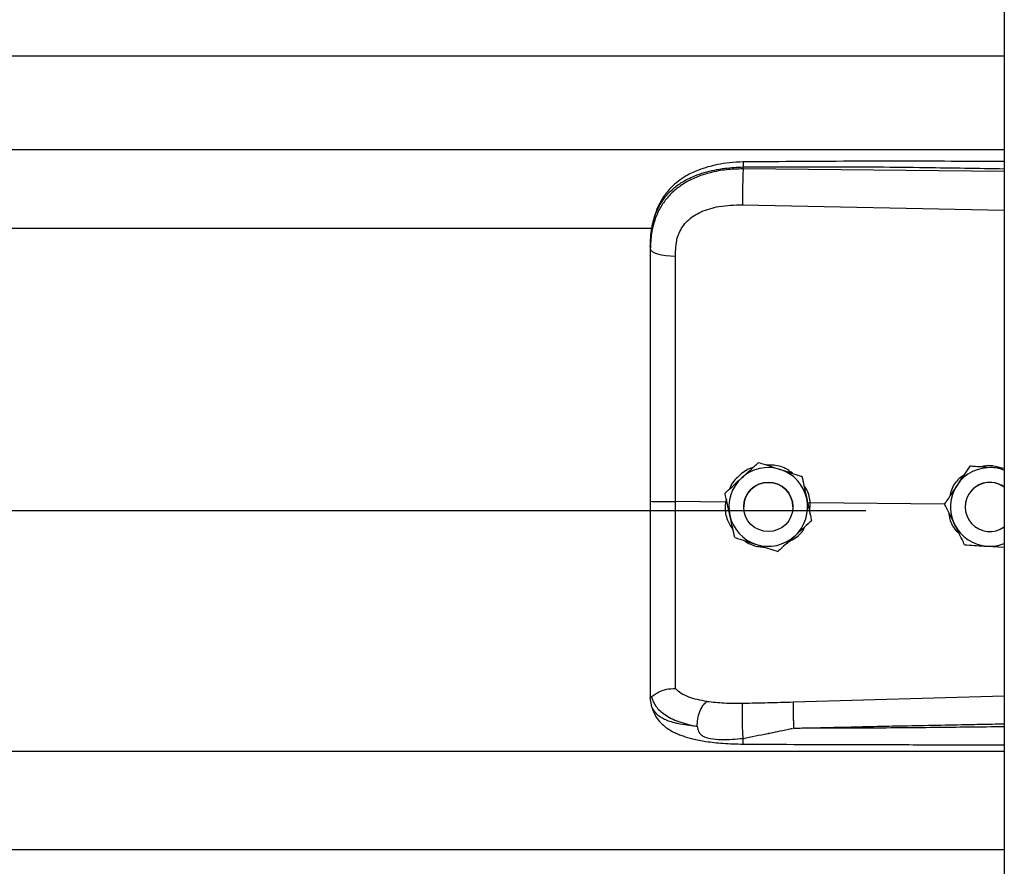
# Model space of a CAD drawing. Header units: inches. Extents: x 170 to 284, y 215 to 248.
# Tile 749 of 1056: x 230.982 to 231.196, y 223.585 to 223.769. Entities that reach past the tile are written whole.
import ezdxf

# ---------------------------------------------------------------- set-up
doc = ezdxf.new("R2010")
doc.units = ezdxf.units.IN
doc.header["$LTSCALE"] = 0.25
doc.header["$MEASUREMENT"] = 0
doc.layers.add('RH TOP OF HOOD', color=7, linetype='Continuous')

msp = doc.modelspace()

# ---------------------------------------------------------------- linework, layer by layer
at = {"layer": 'RH TOP OF HOOD'}
for p, q in [((231.1959333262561, 224.3332527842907), (231.195933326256, 220.1328032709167)), ((227.163613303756, 223.7609174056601), (231.1959333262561, 223.7609174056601)), ((227.163613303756, 223.7405294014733), (231.1959333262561, 223.7405294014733)), ((231.1390860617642, 223.7363177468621), (231.1390860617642, 223.7367291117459)), ((231.195933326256, 223.7357810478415), (231.1390860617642, 223.7363177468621)), ((231.1389900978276, 223.7285289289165), (231.195933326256, 223.7273193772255)), ((227.2401614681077, 223.7234537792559), (231.119382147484, 223.7234537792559)), ((231.118890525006, 223.7193945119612), (231.118890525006, 223.71890619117)), ((231.142461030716, 223.6724625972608), (231.142461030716, 223.6724609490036)), ((231.1884045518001, 223.6716661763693), (231.1884045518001, 223.6716678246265)), ((231.1894534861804, 223.6715999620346), (231.1884045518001, 223.6716678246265)), ((231.1518791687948, 223.6694619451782), (231.1518791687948, 223.669460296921)), ((231.1351533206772, 223.6658065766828), (231.1351533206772, 223.6658049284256)), ((231.135447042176, 223.6644608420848), (231.1352617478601, 223.6638713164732)), ((231.1352617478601, 223.6638713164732), (231.1243481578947, 223.6639757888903)), ((231.1352617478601, 223.6638713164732), (231.1352639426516, 223.6638711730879)), ((231.1392212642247, 223.6628040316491), (231.1392212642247, 223.6628032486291)), ((231.1499216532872, 223.6628032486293), (231.1499216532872, 223.6628040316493)), ((231.1536994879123, 223.6636947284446), (231.1531514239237, 223.6636407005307)), ((231.1536023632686, 223.661577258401), (231.1536994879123, 223.6636947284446)), ((231.1536994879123, 223.6636947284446), (231.153701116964, 223.6636948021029)), ((231.1829331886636, 223.6634149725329), (231.153701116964, 223.6636948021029)), ((231.1829192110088, 223.6634432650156), (231.1829192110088, 223.6634449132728)), ((231.1874329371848, 223.6628040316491), (231.1874329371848, 223.6628032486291)), ((227.193781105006, 223.6620613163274), (231.165765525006, 223.6620613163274)), ((231.1539895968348, 223.6598052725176), (231.1539895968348, 223.6598036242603)), ((231.1922297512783, 223.6542616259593), (231.195933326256, 223.6540218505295)), ((231.118890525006, 223.6218531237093), (231.118890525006, 223.6213243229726)), ((231.195933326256, 223.6216476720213), (231.1499976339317, 223.6203158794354)), ((231.1192302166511, 223.6193391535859), (231.118890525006, 223.6213243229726)), ((227.163613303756, 223.609675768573), (231.1959333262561, 223.609675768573)), ((227.163613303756, 223.5882967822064), (231.1959333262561, 223.5882967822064))]:
    msp.add_line(p, q, dxfattribs=at)
at = {"layer": 'RH TOP OF HOOD', "flags": 128}
msp.add_lwpolyline([(231.118890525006, 223.71890619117), (231.1189944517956, 223.7186104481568), (231.1193024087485, 223.7183255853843), (231.119803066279, 223.7180620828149), (231.1204780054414, 223.7178296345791), (231.121302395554, 223.7176367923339), (231.1222459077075, 223.7174906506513), (231.1232738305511, 223.7173965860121), (231.124348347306, 223.7173580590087)], dxfattribs=at)
at = {"layer": 'RH TOP OF HOOD'}
msp.add_circle((231.1445714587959, 223.6628032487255), 0.005350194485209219, dxfattribs=at)
for centre, radius, start, end in [((231.1445714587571, 223.6628040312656), 0.008560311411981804, 72.32793711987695, 132.3279357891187), ((231.1445714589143, 223.6628040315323), 0.008560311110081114, 12.32793744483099, 72.32793758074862), ((231.192783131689, 223.6628040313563), 0.008560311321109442, 86.29353550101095, 146.2935346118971), ((231.1927831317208, 223.6628040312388), 0.008560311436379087, 68.40767565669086, 86.29353576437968), ((231.1445714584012, 223.6628040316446), 0.008560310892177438, 132.3279357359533, 192.3279369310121), ((231.144571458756, 223.6628040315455), 0.005350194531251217, 1.112057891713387e-06, 179.9999988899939), ((231.192783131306, 223.6628040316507), 0.008560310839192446, 146.2935348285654, 206.2935362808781), ((231.1927831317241, 223.6628040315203), 0.005350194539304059, 53.92810144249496, 179.9999986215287), ((231.1927831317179, 223.6628032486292), 0.00535019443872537, 53.9281005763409, 306.07189942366), ((231.1445714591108, 223.6628040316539), 0.008560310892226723, 312.3279357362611, 12.32793693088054), ((231.1445714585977, 223.6628040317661), 0.008560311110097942, 192.3279374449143, 252.3279375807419), ((231.1927831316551, 223.6628040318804), 0.008560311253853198, 206.2935366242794, 266.2935360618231), ((231.1445714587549, 223.6628040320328), 0.00856031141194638, 252.3279371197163, 312.3279357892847), ((231.1927831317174, 223.662804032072), 0.008560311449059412, 266.2935357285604, 291.5923243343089)]:
    msp.add_arc(centre, radius, start, end, dxfattribs=at)
for points, knots in [([(231.1391046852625, 223.737821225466), (231.1381060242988, 223.7377826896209), (231.1362142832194, 223.7377096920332), (231.1329052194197, 223.7371813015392), (231.1296777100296, 223.7362873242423), (231.126930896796, 223.7349830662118), (231.1249450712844, 223.7336604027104), (231.123303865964, 223.7322149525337), (231.1219887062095, 223.7306267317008), (231.1209135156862, 223.7288740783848), (231.1200562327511, 223.726964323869), (231.1193113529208, 223.724445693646), (231.1190959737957, 223.7225080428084), (231.1189769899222, 223.7214376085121)], [0, 0, 0, 0, 0.0977474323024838, 0.1851607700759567, 0.330612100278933, 0.436467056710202, 0.5083182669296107, 0.5850061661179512, 0.6719760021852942, 0.7307948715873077, 0.8036787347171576, 0.8915444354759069, 1, 1, 1, 1]), ([(231.139104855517, 223.737805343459), (231.1391036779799, 223.7378093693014), (231.139099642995, 223.7378231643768), (231.1390944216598, 223.7377082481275), (231.1390878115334, 223.7374154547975), (231.1390867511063, 223.7369995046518), (231.1390860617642, 223.7367291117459)], [0, 0, 0, 0, 0.09787641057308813, 0.3353863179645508, 0.5679606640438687, 1, 1, 1, 1]), ([(231.195933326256, 223.7379041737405), (231.1930341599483, 223.7379189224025), (231.1824062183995, 223.7379729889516), (231.1634627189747, 223.7380096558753), (231.1474194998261, 223.7378855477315), (231.1391046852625, 223.737821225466)], [0, 0, 0, 0, 0.1530455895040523, 0.5610439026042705, 1, 1, 1, 1]), ([(231.118890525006, 223.7193945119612), (231.118953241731, 223.7207509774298), (231.1190716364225, 223.7233116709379), (231.1200411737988, 223.7268026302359), (231.1213304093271, 223.729214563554), (231.1226942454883, 223.7309172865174), (231.1237772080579, 223.7319606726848), (231.1248361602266, 223.7327891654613), (231.1258256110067, 223.7334491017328), (231.1270599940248, 223.7341441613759), (231.1286540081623, 223.7348698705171), (231.1313177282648, 223.7357778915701), (231.1348528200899, 223.7365378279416), (231.1377593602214, 223.7366691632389), (231.1390860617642, 223.7367291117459)], [0, 0, 0, 0, 0.1307156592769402, 0.2467609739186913, 0.3577928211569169, 0.4170971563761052, 0.4791482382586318, 0.5177152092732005, 0.5590896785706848, 0.6032945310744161, 0.663348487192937, 0.7353692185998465, 0.8792082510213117, 1, 1, 1, 1]), ([(231.1390860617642, 223.7363177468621), (231.1378701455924, 223.7362844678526), (231.135438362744, 223.7362179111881), (231.1320975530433, 223.7355960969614), (231.1291397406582, 223.7346538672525), (231.1265971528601, 223.73343619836), (231.1243656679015, 223.7318907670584), (231.1224940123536, 223.7300495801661), (231.121013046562, 223.7279192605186), (231.1198374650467, 223.7253500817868), (231.1190446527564, 223.7222981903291), (231.1189419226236, 223.7200373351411), (231.118890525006, 223.71890619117)], [0, 0, 0, 0, 0.1111703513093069, 0.2223361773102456, 0.3162781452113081, 0.4102081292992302, 0.5024030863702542, 0.5945790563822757, 0.6845432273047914, 0.7745043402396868, 0.8871807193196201, 0.9999999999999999, 0.9999999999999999, 0.9999999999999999, 0.9999999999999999]), ([(231.1390860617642, 223.7363177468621), (231.1390643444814, 223.7357418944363), (231.1390192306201, 223.7345456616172), (231.1389782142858, 223.7323205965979), (231.1389649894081, 223.7301432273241), (231.1389819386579, 223.729053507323), (231.1389900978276, 223.7285289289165)], [0, 0, 0, 0, 0.2406941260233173, 0.4999999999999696, 0.7593058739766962, 1, 1, 1, 1]), ([(231.1390860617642, 223.7367291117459), (231.1453919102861, 223.7367684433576), (231.1586309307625, 223.7368510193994), (231.1775805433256, 223.7366698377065), (231.1902210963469, 223.7364488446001), (231.195933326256, 223.7363489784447)], [0, 0, 0, 0, 0.3326703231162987, 0.6984356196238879, 1, 1, 1, 1]), ([(231.1247739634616, 223.7212913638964), (231.1247739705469, 223.721291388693), (231.1248765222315, 223.7216502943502), (231.1253717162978, 223.7230564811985), (231.1269077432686, 223.7252591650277), (231.1299747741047, 223.7271624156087), (231.1340909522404, 223.7283740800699), (231.1372437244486, 223.7284737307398), (231.1389900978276, 223.7285289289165)], [0, 0, 0, 0, 4.497367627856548e-06, 0.06509473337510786, 0.261670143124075, 0.475310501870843, 0.7093656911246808, 1, 1, 1, 1]), ([(231.124348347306, 223.7173580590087), (231.1244183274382, 223.718682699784), (231.1244883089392, 223.7200073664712), (231.1247739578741, 223.7212913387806), (231.1247739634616, 223.7212913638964)], [0, 0, 0, 0, 0.9999804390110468, 0.9999999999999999, 0.9999999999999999, 0.9999999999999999, 0.9999999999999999]), ([(231.118890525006, 223.71890619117), (231.118890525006, 223.7152760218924), (231.118890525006, 223.7080051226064), (231.118890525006, 223.6969243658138), (231.118890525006, 223.6857417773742), (231.118890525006, 223.6747731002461), (231.118890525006, 223.6675252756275), (231.118890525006, 223.6640454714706)], [0, 0, 0, 0, 0.2027568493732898, 0.4061035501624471, 0.6088604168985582, 0.8122072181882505, 1, 1, 1, 1]), ([(231.1243481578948, 223.6639757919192), (231.1243481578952, 223.6639758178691), (231.1243482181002, 223.6673621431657), (231.1243483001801, 223.674408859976), (231.12434834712, 223.6850820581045), (231.1243483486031, 223.6959581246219), (231.1243483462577, 223.7067454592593), (231.1243483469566, 223.7138205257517), (231.124348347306, 223.7173580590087)], [0, 0, 0, 0, 1.439079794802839e-06, 0.1877923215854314, 0.3908439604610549, 0.59389561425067, 0.7969478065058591, 1, 1, 1, 1]), ([(231.1411817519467, 223.6712975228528), (231.1410465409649, 223.6712673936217), (231.1398947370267, 223.6710107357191), (231.1381374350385, 223.6695519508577), (231.136518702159, 223.6679423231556), (231.1361908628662, 223.6668339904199), (231.1361575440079, 223.6667213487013)], [0, 0, 0, 0, 0.05931474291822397, 0.5052766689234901, 0.9497204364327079, 1, 1, 1, 1]), ([(231.1388071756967, 223.6691348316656), (231.1397477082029, 223.6699914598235), (231.1410021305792, 223.6711339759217), (231.1421690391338, 223.6721966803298), (231.142461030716, 223.6724625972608)], [0, 0, 0, 0, 0.7497733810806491, 1, 1, 1, 1]), ([(231.1388071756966, 223.6691326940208), (231.1397477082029, 223.6699893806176), (231.1410021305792, 223.6711319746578), (231.1421690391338, 223.6721949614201), (231.142461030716, 223.6724609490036)], [0, 0, 0, 0, 0.7497733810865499, 1, 1, 1, 1]), ([(231.142461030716, 223.6724625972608), (231.1428587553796, 223.6723359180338), (231.1443635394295, 223.6718566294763), (231.1459805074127, 223.6713414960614), (231.1471700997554, 223.6709625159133)], [0, 0, 0, 0, 0.264306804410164, 0.9999999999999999, 0.9999999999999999, 0.9999999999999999, 0.9999999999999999]), ([(231.142461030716, 223.6724609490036), (231.1428587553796, 223.6723341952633), (231.1443635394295, 223.6718546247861), (231.1459805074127, 223.6713394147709), (231.1471700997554, 223.6709603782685)], [0, 0, 0, 0, 0.2643068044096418, 1, 1, 1, 1]), ([(231.1498315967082, 223.6701144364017), (231.1494748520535, 223.6704045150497), (231.1483112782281, 223.6713506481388), (231.1462597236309, 223.671918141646), (231.1446901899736, 223.6719219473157), (231.1441542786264, 223.6719232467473)], [0, 0, 0, 0, 0.2255168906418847, 0.7355556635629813, 1, 1, 1, 1]), ([(231.1471700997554, 223.6709625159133), (231.1473564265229, 223.6709031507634), (231.1488137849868, 223.67043882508), (231.1504118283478, 223.6699295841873), (231.1517362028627, 223.6695075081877), (231.1518791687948, 223.6694619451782)], [0, 0, 0, 0, 0.1156468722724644, 0.90453427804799, 1, 1, 1, 1]), ([(231.1471700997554, 223.6709603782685), (231.1473564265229, 223.6709010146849), (231.1488137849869, 223.6704367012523), (231.1504118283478, 223.6699276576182), (231.1517362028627, 223.6695058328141), (231.1518791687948, 223.669460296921)], [0, 0, 0, 0, 0.1156468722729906, 0.9045342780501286, 1, 1, 1, 1]), ([(231.1884045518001, 223.6716678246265), (231.1880247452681, 223.6710985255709), (231.1872561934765, 223.6699465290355), (231.1863200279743, 223.6685432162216), (231.1857840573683, 223.6677397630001), (231.1856618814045, 223.6675566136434)], [0, 0, 0, 0, 0.4299704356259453, 0.8700602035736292, 0.9999999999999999, 0.9999999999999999, 0.9999999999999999, 0.9999999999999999]), ([(231.1884045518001, 223.6716661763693), (231.1880247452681, 223.6710967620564), (231.1872561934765, 223.6699445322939), (231.1863200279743, 223.6685410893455), (231.1857840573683, 223.6677376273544), (231.1856618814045, 223.6675544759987)], [0, 0, 0, 0, 0.429970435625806, 0.8700602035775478, 0.9999999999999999, 0.9999999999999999, 0.9999999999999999, 0.9999999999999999]), ([(231.1933365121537, 223.6713464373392), (231.192066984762, 223.6714287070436), (231.1903737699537, 223.6715384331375), (231.1887986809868, 223.6716406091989), (231.1884045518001, 223.6716661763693)], [0, 0, 0, 0, 0.749773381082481, 1, 1, 1, 1]), ([(231.1954080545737, 223.6712143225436), (231.1947471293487, 223.6714143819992), (231.1934767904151, 223.6717989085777), (231.1919135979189, 223.6718237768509), (231.1911336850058, 223.6715616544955), (231.1909578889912, 223.6715025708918)], [0, 0, 0, 0, 0.4565421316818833, 0.8775020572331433, 0.9999999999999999, 0.9999999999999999, 0.9999999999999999, 0.9999999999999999]), ([(231.195933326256, 223.6711782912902), (231.1952903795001, 223.6712199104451), (231.1944315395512, 223.6712755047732), (231.1935564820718, 223.6713321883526), (231.1933365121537, 223.6713464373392)], [0, 0, 0, 0, 0.74862232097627, 1, 1, 1, 1]), ([(231.1351533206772, 223.6658065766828), (231.1356593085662, 223.6662674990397), (231.1366831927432, 223.6672001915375), (231.1379303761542, 223.6683362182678), (231.1386444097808, 223.6689865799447), (231.1388071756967, 223.6691348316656)], [0, 0, 0, 0, 0.4299704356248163, 0.870060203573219, 0.9999999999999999, 0.9999999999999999, 0.9999999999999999, 0.9999999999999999]), ([(231.1351533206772, 223.6658049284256), (231.1356593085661, 223.6662657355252), (231.1366831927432, 223.667198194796), (231.1379303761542, 223.6683340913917), (231.1386444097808, 223.668984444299), (231.1388071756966, 223.6691326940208)], [0, 0, 0, 0, 0.4299704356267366, 0.8700602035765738, 1, 1, 1, 1]), ([(231.1518791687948, 223.6694619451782), (231.1520252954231, 223.6687933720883), (231.1523209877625, 223.667440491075), (231.1526811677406, 223.665792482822), (231.1528873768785, 223.6648489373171), (231.1529343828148, 223.6646338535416)], [0, 0, 0, 0, 0.4299704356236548, 0.870060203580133, 0.9999999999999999, 0.9999999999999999, 0.9999999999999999, 0.9999999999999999]), ([(231.1518791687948, 223.669460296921), (231.1520252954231, 223.6687916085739), (231.1523209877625, 223.6674384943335), (231.1526811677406, 223.6657903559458), (231.1528873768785, 223.6648468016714), (231.1529343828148, 223.6646317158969)], [0, 0, 0, 0, 0.4299704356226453, 0.8700602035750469, 0.9999999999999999, 0.9999999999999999, 0.9999999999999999, 0.9999999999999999]), ([(231.1870625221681, 223.6696561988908), (231.1867429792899, 223.6694382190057), (231.1855895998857, 223.6686514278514), (231.1844962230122, 223.6670507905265), (231.1841983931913, 223.6656460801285), (231.1841102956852, 223.6652305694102)], [0, 0, 0, 0, 0.2125142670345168, 0.7670631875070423, 1, 1, 1, 1]), ([(231.153701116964, 223.6636948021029), (231.1537011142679, 223.6636948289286), (231.1536030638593, 223.6646704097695), (231.153343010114, 223.6660626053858), (231.1525385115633, 223.6671520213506), (231.1523190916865, 223.6674491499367)], [0, 0, 0, 0, 1.999769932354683e-05, 0.7272642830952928, 1, 1, 1, 1]), ([(231.1856618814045, 223.6675566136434), (231.1849558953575, 223.6664982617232), (231.1840142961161, 223.665086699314), (231.1831383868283, 223.6637735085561), (231.1829192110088, 223.6634449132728)], [0, 0, 0, 0, 0.7497733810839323, 1, 1, 1, 1]), ([(231.1856618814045, 223.6675544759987), (231.1849558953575, 223.6664961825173), (231.184014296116, 223.6650846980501), (231.1831383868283, 223.6637717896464), (231.1829192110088, 223.6634432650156)], [0, 0, 0, 0, 0.7497733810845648, 1, 1, 1, 1]), ([(231.1362085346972, 223.6609763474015), (231.1359369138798, 223.6622192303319), (231.1355746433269, 223.6638769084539), (231.1352376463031, 223.6654190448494), (231.1351533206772, 223.6658049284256)], [0, 0, 0, 0, 0.7497733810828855, 0.9999999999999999, 0.9999999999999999, 0.9999999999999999, 0.9999999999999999]), ([(231.1529343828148, 223.6646338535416), (231.1532060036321, 223.6633909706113), (231.1535682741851, 223.6617332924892), (231.1539052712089, 223.6601911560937), (231.1539895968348, 223.6598052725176)], [0, 0, 0, 0, 0.7497733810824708, 1, 1, 1, 1]), ([(231.1529343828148, 223.6646317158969), (231.1532060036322, 223.6633888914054), (231.1535682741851, 223.6617312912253), (231.1539052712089, 223.660189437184), (231.1539895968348, 223.6598036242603)], [0, 0, 0, 0, 0.7497733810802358, 1, 1, 1, 1]), ([(231.118890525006, 223.6640454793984), (231.118890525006, 223.6610081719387), (231.118890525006, 223.6548327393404), (231.118890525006, 223.6460457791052), (231.118890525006, 223.6378791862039), (231.118890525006, 223.6312991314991), (231.118890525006, 223.6259144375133), (231.118890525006, 223.6232139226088), (231.118890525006, 223.6218531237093)], [0, 0, 0, 0, 0.1870908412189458, 0.3803918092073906, 0.5558755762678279, 0.7364481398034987, 0.8671952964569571, 1, 1, 1, 1]), ([(231.1243483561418, 223.6232852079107), (231.1243483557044, 223.6235479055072), (231.1243483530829, 223.6251223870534), (231.1243483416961, 223.6285537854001), (231.1243482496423, 223.634155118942), (231.1243479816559, 223.6405949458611), (231.1243476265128, 223.6478209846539), (231.1243473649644, 223.6556958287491), (231.1243474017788, 223.6612238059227), (231.1243474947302, 223.6639757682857), (231.1243474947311, 223.6639757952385)], [0, 0, 0, 0, 0.03155846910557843, 0.1891461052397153, 0.3467338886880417, 0.50432776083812, 0.6619226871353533, 0.8309600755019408, 0.9999983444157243, 1, 1, 1, 1]), ([(231.1352639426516, 223.6638711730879), (231.1352301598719, 223.6634173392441), (231.1351234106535, 223.6619832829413), (231.1355400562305, 223.6598207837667), (231.1364915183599, 223.6584643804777), (231.1368779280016, 223.6579135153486)], [0, 0, 0, 0, 0.2156616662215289, 0.6814629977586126, 1, 1, 1, 1]), ([(231.1851085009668, 223.6590120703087), (231.185021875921, 223.6591873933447), (231.1843443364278, 223.6605586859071), (231.1836013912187, 223.6620624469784), (231.1829856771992, 223.663308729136), (231.1829192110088, 223.6634432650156)], [0, 0, 0, 0, 0.1156468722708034, 0.9045342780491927, 1, 1, 1, 1]), ([(231.1372637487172, 223.656148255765), (231.1371176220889, 223.6568168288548), (231.1368219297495, 223.6581697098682), (231.1364617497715, 223.6598177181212), (231.1362555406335, 223.6607612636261), (231.1362085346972, 223.6609763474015)], [0, 0, 0, 0, 0.4299704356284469, 0.8700602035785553, 0.9999999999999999, 0.9999999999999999, 0.9999999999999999, 0.9999999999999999]), ([(231.1838551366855, 223.661548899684), (231.1839036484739, 223.6610869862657), (231.1840502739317, 223.6596908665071), (231.1848959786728, 223.6580943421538), (231.185830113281, 223.6572858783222), (231.1860595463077, 223.6570873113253)], [0, 0, 0, 0, 0.2716700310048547, 0.8211147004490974, 0.9999999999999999, 0.9999999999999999, 0.9999999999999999, 0.9999999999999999]), ([(231.1489787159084, 223.6552394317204), (231.1494874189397, 223.6555015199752), (231.150893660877, 223.6562260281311), (231.1521341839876, 223.657457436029), (231.1525134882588, 223.6584371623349), (231.1525265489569, 223.6584708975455)], [0, 0, 0, 0, 0.3536960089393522, 0.9777456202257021, 1, 1, 1, 1]), ([(231.1539895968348, 223.6598036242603), (231.1534836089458, 223.6593427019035), (231.1524597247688, 223.6584100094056), (231.1512125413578, 223.6572739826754), (231.1504985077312, 223.6566236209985), (231.1503357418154, 223.6564753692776)], [0, 0, 0, 0, 0.4299704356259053, 0.8700602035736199, 0.9999999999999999, 0.9999999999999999, 0.9999999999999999, 0.9999999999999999]), ([(231.1872977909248, 223.6545813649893), (231.1871128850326, 223.6549555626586), (231.1864132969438, 223.6563713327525), (231.1856615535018, 223.6578927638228), (231.1851085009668, 223.6590120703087)], [0, 0, 0, 0, 0.2643068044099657, 1, 1, 1, 1]), ([(231.1372637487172, 223.656148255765), (231.1376614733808, 223.6560215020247), (231.1391662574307, 223.6555419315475), (231.1407832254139, 223.6550267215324), (231.1419728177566, 223.6546476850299)], [0, 0, 0, 0, 0.2643068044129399, 1, 1, 1, 1]), ([(231.1503357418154, 223.6564753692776), (231.149395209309, 223.6556187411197), (231.1481407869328, 223.6544762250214), (231.1469738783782, 223.6534135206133), (231.146681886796, 223.6531476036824)], [0, 0, 0, 0, 0.749773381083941, 0.9999999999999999, 0.9999999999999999, 0.9999999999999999, 0.9999999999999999]), ([(231.1394223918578, 223.6554603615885), (231.1395017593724, 223.6553936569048), (231.1403748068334, 223.6546599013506), (231.1419449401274, 223.6541807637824), (231.1433794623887, 223.6540963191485), (231.1437770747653, 223.6540729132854)], [0, 0, 0, 0, 0.0674096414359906, 0.7415101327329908, 1, 1, 1, 1]), ([(231.1419728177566, 223.6546476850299), (231.1421591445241, 223.6545883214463), (231.143616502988, 223.6541240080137), (231.145214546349, 223.6536149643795), (231.1465389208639, 223.6531931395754), (231.146681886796, 223.6531476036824)], [0, 0, 0, 0, 0.1156468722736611, 0.9045342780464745, 0.9999999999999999, 0.9999999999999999, 0.9999999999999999, 0.9999999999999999]), ([(231.1872977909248, 223.6545813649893), (231.187980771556, 223.6545370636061), (231.1893628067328, 223.6544474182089), (231.1910462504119, 223.6543382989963), (231.192010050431, 223.6542758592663), (231.1922297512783, 223.6542616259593)], [0, 0, 0, 0, 0.4299704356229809, 0.8700602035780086, 1, 1, 1, 1]), ([(231.118890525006, 223.6218531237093), (231.1188905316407, 223.6218518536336), (231.118890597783, 223.6218391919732), (231.1188977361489, 223.621735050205), (231.1189961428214, 223.6216566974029), (231.1190838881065, 223.6215868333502)], [0, 0, 0, 0, 0.01193493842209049, 0.1189819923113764, 1, 1, 1, 1]), ([(231.1190833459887, 223.6216026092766), (231.1193589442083, 223.6208806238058), (231.1199250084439, 223.6193977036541), (231.121977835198, 223.6175644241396), (231.1249660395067, 223.6160063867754), (231.1276931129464, 223.615383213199), (231.1290929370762, 223.6150633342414)], [0, 0, 0, 0, 0.2305257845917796, 0.4734878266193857, 0.7297379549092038, 1, 1, 1, 1]), ([(231.1190875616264, 223.6216027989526), (231.1191366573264, 223.6215942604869), (231.1192374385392, 223.6215767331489), (231.1195291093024, 223.6217629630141), (231.1199945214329, 223.6220938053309), (231.1208707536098, 223.6226738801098), (231.1223499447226, 223.6232920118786), (231.1236907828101, 223.6232881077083), (231.124348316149, 223.623286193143)], [0, 0, 0, 0, 0.1136768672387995, 0.2333502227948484, 0.3620694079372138, 0.5019163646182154, 0.7557448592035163, 1, 1, 1, 1]), ([(231.1311825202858, 223.6204611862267), (231.1298089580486, 223.6207490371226), (231.1277245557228, 223.6211858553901), (231.1255487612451, 223.6222265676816), (231.1247497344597, 223.6229318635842), (231.1243483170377, 223.6232861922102)], [0, 0, 0, 0, 0.4901989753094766, 0.743884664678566, 1, 1, 1, 1]), ([(231.1290918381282, 223.6150615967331), (231.1285455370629, 223.6151186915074), (231.1272405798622, 223.6152550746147), (231.1258418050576, 223.6154831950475), (231.1248868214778, 223.6156770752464), (231.1236534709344, 223.6159549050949), (231.1219671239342, 223.6165211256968), (231.1201473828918, 223.6176466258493), (231.1195418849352, 223.6187640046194), (231.1192302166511, 223.6193391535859)], [0, 0, 0, 0, 0.1091879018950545, 0.2608187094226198, 0.3077983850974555, 0.3355235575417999, 0.5627886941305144, 0.7749539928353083, 0.9999999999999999, 0.9999999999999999, 0.9999999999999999, 0.9999999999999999]), ([(231.1192471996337, 223.6192931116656), (231.1194361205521, 223.6187062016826), (231.1197908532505, 223.6176041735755), (231.1208039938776, 223.616185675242), (231.1219330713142, 223.6151097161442), (231.123080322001, 223.6143128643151), (231.1241275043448, 223.6137564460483), (231.1250704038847, 223.6133442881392), (231.1263158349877, 223.6128779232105), (231.1282607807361, 223.6123174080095), (231.1311398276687, 223.6117558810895), (231.13487347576, 223.6113336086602), (231.1376548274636, 223.6112661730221), (231.1391430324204, 223.611230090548)], [0, 0, 0, 0, 0.098431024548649, 0.1848217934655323, 0.2573083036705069, 0.3158871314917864, 0.3722739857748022, 0.4121400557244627, 0.4615923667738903, 0.5575876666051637, 0.6828759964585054, 0.8303179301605, 1, 1, 1, 1]), ([(231.1290929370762, 223.6150633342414), (231.1291179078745, 223.6155936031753), (231.1291697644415, 223.6166948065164), (231.1296456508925, 223.6183566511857), (231.1303497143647, 223.6197428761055), (231.130911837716, 223.6202277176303), (231.1311825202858, 223.6204611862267)], [0, 0, 0, 0, 0.2407679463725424, 0.5000000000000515, 0.7592320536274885, 1, 1, 1, 1]), ([(231.1390119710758, 223.6200537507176), (231.1376599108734, 223.6200464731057), (231.134957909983, 223.6200319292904), (231.1324512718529, 223.6203164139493), (231.1311989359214, 223.6204585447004)], [0, 0, 0, 0, 0.5003922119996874, 1, 1, 1, 1]), ([(231.1390973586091, 223.61248326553), (231.139081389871, 223.6127238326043), (231.13904770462, 223.6132312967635), (231.1390028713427, 223.6142414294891), (231.1389658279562, 223.6154288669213), (231.138943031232, 223.6167007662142), (231.138937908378, 223.6179042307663), (231.138950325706, 223.618900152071), (231.1389754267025, 223.6196394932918), (231.1390002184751, 223.6199205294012), (231.1390119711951, 223.6200537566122)], [0, 0, 0, 0, 0.1098512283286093, 0.2317256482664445, 0.3631776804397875, 0.500000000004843, 0.63682231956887, 0.7682743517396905, 0.8901487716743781, 1, 1, 1, 1]), ([(231.1499976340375, 223.6203158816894), (231.1481664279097, 223.6202678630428), (231.1445038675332, 223.6201718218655), (231.1408426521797, 223.6200931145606), (231.1390119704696, 223.6200537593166)], [0, 0, 0, 0, 0.4999797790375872, 1, 1, 1, 1]), ([(231.1499974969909, 223.6203158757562), (231.1499900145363, 223.6200770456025), (231.1499785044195, 223.6197096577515), (231.1499797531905, 223.6188477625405), (231.1499871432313, 223.6180729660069), (231.1500015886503, 223.6172124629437), (231.1500273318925, 223.6160529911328), (231.1500550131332, 223.6152095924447), (231.1500730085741, 223.6146613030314)], [0, 0, 0, 0, 0.2394508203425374, 0.3683426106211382, 0.4999696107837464, 0.6316010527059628, 0.7605056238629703, 0.9999999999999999, 0.9999999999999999, 0.9999999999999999, 0.9999999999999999]), ([(231.1290920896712, 223.6150583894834), (231.1291666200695, 223.6146880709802), (231.1292705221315, 223.614171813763), (231.1296422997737, 223.6135744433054), (231.1300629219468, 223.6131415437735), (231.130866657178, 223.6126970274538), (231.132343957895, 223.6123354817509), (231.1351048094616, 223.6120953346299), (231.1375015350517, 223.6123282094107), (231.1390973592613, 223.6124832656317)], [0, 0, 0, 0, 0.100126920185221, 0.1395859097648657, 0.1897135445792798, 0.2582342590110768, 0.3697357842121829, 0.5803479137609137, 1, 1, 1, 1]), ([(231.1500732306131, 223.6146589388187), (231.1539732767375, 223.6147582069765), (231.1622433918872, 223.6149687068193), (231.1753553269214, 223.6152508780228), (231.1863032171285, 223.6154634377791), (231.1933193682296, 223.6155915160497), (231.1954943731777, 223.6156295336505), (231.195933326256, 223.6156372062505)], [0, 0, 0, 0, 0.255159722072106, 0.5410705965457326, 0.8577348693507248, 0.971288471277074, 1, 1, 1, 1]), ([(231.195933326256, 223.6149921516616), (231.1933356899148, 223.614960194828), (231.1882696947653, 223.6148978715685), (231.1807055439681, 223.614817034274), (231.1730533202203, 223.6147477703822), (231.16529531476, 223.6146961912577), (231.1575727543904, 223.6146631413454), (231.1525358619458, 223.6146603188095), (231.150073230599, 223.6146589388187)], [0, 0, 0, 0, 0.16994119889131, 0.3314248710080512, 0.4948424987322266, 0.6705311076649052, 0.8389164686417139, 1, 1, 1, 1]), ([(231.1390973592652, 223.6124832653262), (231.1408767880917, 223.6128301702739), (231.1426643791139, 223.6131786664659), (231.1444823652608, 223.6135460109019), (231.1445533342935, 223.6135603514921), (231.1447884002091, 223.6136078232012), (231.1456566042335, 223.6137842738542), (231.1472969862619, 223.6140994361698), (231.1488296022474, 223.614462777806), (231.1497286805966, 223.6146227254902), (231.1498057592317, 223.6146364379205)], [0, 0, 0, 0, 0.5022751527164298, 0.5045790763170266, 0.5086566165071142, 0.5221306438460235, 0.5703313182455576, 0.7514263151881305, 0.9786895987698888, 1, 1, 1, 1]), ([(231.1391431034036, 223.6112519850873), (231.1391424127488, 223.6112450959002), (231.1391358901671, 223.611180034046), (231.13912498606, 223.611369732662), (231.1391108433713, 223.6116966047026), (231.1391021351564, 223.6121291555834), (231.1390982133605, 223.6124199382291), (231.1390973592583, 223.6124832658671)], [0, 0, 0, 0, 0.03436729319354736, 0.324566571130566, 0.6210149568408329, 0.9174633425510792, 1, 1, 1, 1]), ([(231.1391430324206, 223.6112300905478), (231.1433382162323, 223.6112085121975), (231.152313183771, 223.6111623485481), (231.1666555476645, 223.6111207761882), (231.1813905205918, 223.6110966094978), (231.1913453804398, 223.6110931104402), (231.195933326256, 223.6110914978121)], [0, 0, 0, 0, 0.2216322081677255, 0.4741489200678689, 0.7576483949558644, 1, 1, 1, 1])]:
    msp.add_open_spline(points, degree=3, knots=knots, dxfattribs=at)
msp.add_open_spline([(231.1188905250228, 223.6640454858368), (231.1189716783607, 223.6640365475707), (231.1191339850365, 223.6640186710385), (231.1203867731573, 223.6639959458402), (231.122184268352, 223.663979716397), (231.1236264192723, 223.6639771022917), (231.1243474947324, 223.663975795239)], degree=3, dxfattribs=at)

doc.saveas('drawing.dxf')
